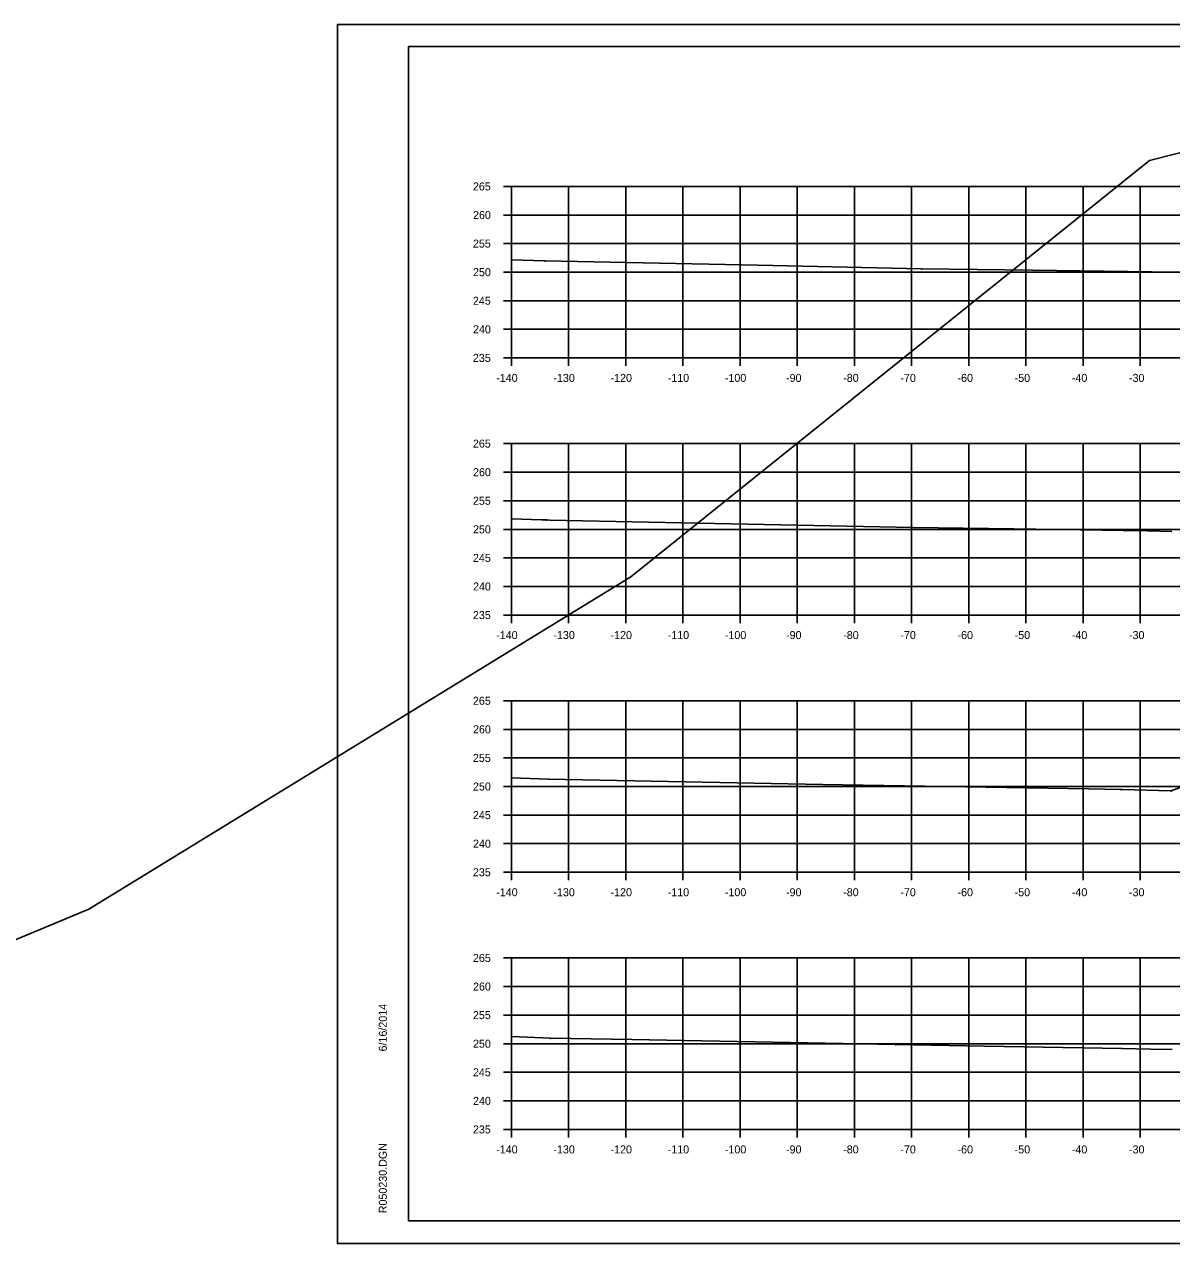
# Model space of a CAD drawing. Extents: x 1300404 to 1323571, y 234004 to 252077.
# Drawn here: x 1315492.1 to 1315692.8, y 244475.2 to 244688.5 of the extents above; entities that cross this region are included whole.
import ezdxf

# ---------------------------------------------------------------- set-up
doc = ezdxf.new("R2010")
doc.units = 0
for name, color, linetype in [('Default', 7, 'Continuous'), ('R_Axis', 7, 'Continuous'), ('R_Axis Annot', 7, 'Continuous'), ('R_Border', 7, 'Continuous'), ('R_Draft', 7, 'Continuous'), ('R_Exist Surface', 7, 'Continuous'), ('R_Flooplain', 7, 'Continuous'), ('R_Grid', 7, 'Continuous'), ('R_No Plot', 7, 'Continuous')]:
    doc.layers.add(name, color=color, linetype=linetype)

msp = doc.modelspace()

# ---------------------------------------------------------------- linework, layer by layer
at = {"layer": 'Default'}
for p, q in [((1315559.28, 244684.62), (1315875.46, 244684.62)), ((1315559.28, 244479.16), (1315559.28, 244684.62)), ((1315875.46, 244479.16), (1315559.28, 244479.16))]:
    msp.add_line(p, q, dxfattribs=at)
at = {"layer": 'R_Axis'}
for p, q in [((1315575.88, 244660.16), (1315577.28, 244660.16)), ((1315577.28, 244630.16), (1315577.28, 244660.16)), ((1315575.88, 244655.16), (1315577.28, 244655.16)), ((1315575.88, 244650.16), (1315577.28, 244650.16)), ((1315575.88, 244645.16), (1315577.28, 244645.16)), ((1315575.88, 244640.16), (1315577.28, 244640.16)), ((1315575.88, 244635.16), (1315577.28, 244635.16)), ((1315575.88, 244630.16), (1315577.28, 244630.16)), ((1315577.28, 244630.16), (1315857.28, 244630.16)), ((1315577.28, 244628.76), (1315577.28, 244630.16)), ((1315587.28, 244628.76), (1315587.28, 244630.16)), ((1315597.28, 244628.76), (1315597.28, 244630.16)), ((1315607.28, 244628.76), (1315607.28, 244630.16)), ((1315617.28, 244628.76), (1315617.28, 244630.16)), ((1315627.28, 244628.76), (1315627.28, 244630.16)), ((1315637.28, 244628.76), (1315637.28, 244630.16)), ((1315647.28, 244628.76), (1315647.28, 244630.16)), ((1315657.28, 244628.76), (1315657.28, 244630.16)), ((1315667.28, 244628.76), (1315667.28, 244630.16)), ((1315677.28, 244628.76), (1315677.28, 244630.16)), ((1315687.28, 244628.76), (1315687.28, 244630.16)), ((1315575.88, 244615.16), (1315577.28, 244615.16)), ((1315577.28, 244585.16), (1315577.28, 244615.16)), ((1315575.88, 244610.16), (1315577.28, 244610.16)), ((1315575.88, 244605.16), (1315577.28, 244605.16)), ((1315575.88, 244600.16), (1315577.28, 244600.16)), ((1315575.88, 244595.16), (1315577.28, 244595.16)), ((1315575.88, 244590.16), (1315577.28, 244590.16)), ((1315575.88, 244585.16), (1315577.28, 244585.16)), ((1315577.28, 244585.16), (1315857.28, 244585.16)), ((1315577.28, 244583.76), (1315577.28, 244585.16)), ((1315587.28, 244583.76), (1315587.28, 244585.16)), ((1315597.28, 244583.76), (1315597.28, 244585.16)), ((1315607.28, 244583.76), (1315607.28, 244585.16)), ((1315617.28, 244583.76), (1315617.28, 244585.16)), ((1315627.28, 244583.76), (1315627.28, 244585.16)), ((1315637.28, 244583.76), (1315637.28, 244585.16)), ((1315647.28, 244583.76), (1315647.28, 244585.16)), ((1315657.28, 244583.76), (1315657.28, 244585.16)), ((1315667.28, 244583.76), (1315667.28, 244585.16)), ((1315677.28, 244583.76), (1315677.28, 244585.16)), ((1315687.28, 244583.76), (1315687.28, 244585.16)), ((1315575.88, 244570.16), (1315577.28, 244570.16)), ((1315577.28, 244540.16), (1315577.28, 244570.16)), ((1315575.88, 244565.16), (1315577.28, 244565.16)), ((1315575.88, 244560.16), (1315577.28, 244560.16)), ((1315575.88, 244555.16), (1315577.28, 244555.16)), ((1315575.88, 244550.16), (1315577.28, 244550.16)), ((1315575.88, 244545.16), (1315577.28, 244545.16)), ((1315575.88, 244540.16), (1315577.28, 244540.16)), ((1315577.28, 244540.16), (1315857.28, 244540.16)), ((1315577.28, 244538.76), (1315577.28, 244540.16)), ((1315587.28, 244538.76), (1315587.28, 244540.16)), ((1315597.28, 244538.76), (1315597.28, 244540.16)), ((1315607.28, 244538.76), (1315607.28, 244540.16)), ((1315617.28, 244538.76), (1315617.28, 244540.16)), ((1315627.28, 244538.76), (1315627.28, 244540.16)), ((1315637.28, 244538.76), (1315637.28, 244540.16)), ((1315647.28, 244538.76), (1315647.28, 244540.16)), ((1315657.28, 244538.76), (1315657.28, 244540.16)), ((1315667.28, 244538.76), (1315667.28, 244540.16)), ((1315677.28, 244538.76), (1315677.28, 244540.16)), ((1315687.28, 244538.76), (1315687.28, 244540.16)), ((1315575.88, 244525.16), (1315577.28, 244525.16)), ((1315577.28, 244495.16), (1315577.28, 244525.16)), ((1315575.88, 244520.16), (1315577.28, 244520.16)), ((1315575.88, 244515.16), (1315577.28, 244515.16)), ((1315575.88, 244510.16), (1315577.28, 244510.16)), ((1315575.88, 244505.16), (1315577.28, 244505.16)), ((1315575.88, 244500.16), (1315577.28, 244500.16)), ((1315575.88, 244495.16), (1315577.28, 244495.16)), ((1315577.28, 244495.16), (1315857.28, 244495.16)), ((1315577.28, 244493.76), (1315577.28, 244495.16)), ((1315587.28, 244493.76), (1315587.28, 244495.16)), ((1315597.28, 244493.76), (1315597.28, 244495.16)), ((1315607.28, 244493.76), (1315607.28, 244495.16)), ((1315617.28, 244493.76), (1315617.28, 244495.16)), ((1315627.28, 244493.76), (1315627.28, 244495.16)), ((1315637.28, 244493.76), (1315637.28, 244495.16)), ((1315647.28, 244493.76), (1315647.28, 244495.16)), ((1315657.28, 244493.76), (1315657.28, 244495.16)), ((1315667.28, 244493.76), (1315667.28, 244495.16)), ((1315677.28, 244493.76), (1315677.28, 244495.16)), ((1315687.28, 244493.76), (1315687.28, 244495.16))]:
    msp.add_line(p, q, dxfattribs=at)
at = {"layer": 'R_Border'}
msp.add_line((1315559.28, 244479.16), (1315559.28, 244479.16), dxfattribs=at)
at = {"layer": 'R_Draft'}
for points in [[(1315583.12, 244647.19), (1315583.17, 244647.09), (1315583.07, 244647.09)], [(1315649.03, 244645.8), (1315649.08, 244645.7), (1315648.98, 244645.7)], [(1315685.09, 244645.32), (1315685.14, 244645.22), (1315685.04, 244645.22)], [(1315583.44, 244601.86), (1315583.49, 244601.76), (1315583.39, 244601.76)], [(1315647.52, 244600.56), (1315647.57, 244600.46), (1315647.47, 244600.46)], [(1315684.48, 244600.01), (1315684.53, 244599.91), (1315684.43, 244599.91)], [(1315583.76, 244556.52), (1315583.81, 244556.42), (1315583.71, 244556.42)], [(1315646, 244555.31), (1315646.05, 244555.21), (1315645.95, 244555.21)], [(1315683.88, 244554.69), (1315683.93, 244554.59), (1315683.83, 244554.59)], [(1315692.7, 244554.45), (1315692.75, 244554.35), (1315692.65, 244554.35)], [(1315584.08, 244511.18), (1315584.13, 244511.08), (1315584.03, 244511.08)], [(1315644.48, 244510.07), (1315644.53, 244509.97), (1315644.43, 244509.97)], [(1315684.05, 244509.39), (1315684.1, 244509.29), (1315684, 244509.29)]]:
    msp.add_lwpolyline(points, close=True, dxfattribs=at)
at = {"layer": 'R_Exist Surface'}
for points in [[(1315577.28, 244647.29), (1315583.12, 244647.14), (1315620.37, 244646.36), (1315649.03, 244645.75), (1315668.51, 244645.48), (1315685.09, 244645.27), (1315689.26, 244645.24), (1315692.97, 244645.18)], [(1315577.28, 244601.99), (1315582.54, 244601.83), (1315583.44, 244601.81), (1315583.97, 244601.79), (1315647.52, 244600.51), (1315665.16, 244600.24), (1315684.48, 244599.96), (1315686.42, 244599.93), (1315692.83, 244599.79)], [(1315577.28, 244556.69), (1315583.76, 244556.47), (1315631.71, 244555.54), (1315646, 244555.26), (1315678.27, 244554.74), (1315683.88, 244554.64), (1315684.11, 244554.64), (1315692.7, 244554.4), (1315699.72, 244557.02)], [(1315577.28, 244511.39), (1315584.08, 244511.13), (1315598.32, 244510.87), (1315644.48, 244510.02), (1315660.02, 244509.74), (1315684.05, 244509.34), (1315689.15, 244509.21), (1315692.85, 244509.12)]]:
    msp.add_lwpolyline(points, dxfattribs=at)
at = {"layer": 'R_Flooplain'}
for p, q in [((1315816.34, 244696.99), (1315688.91, 244664.69)), ((1315688.91, 244664.69), (1315598.18, 244591.84)), ((1315598.18, 244591.84), (1315503.34, 244533.71)), ((1315503.34, 244533.71), (1315276.01, 244438.7))]:
    msp.add_line(p, q, dxfattribs=at)
at = {"layer": 'R_Grid'}
for p, q in [((1315577.28, 244660.16), (1315857.28, 244660.16)), ((1315577.28, 244630.16), (1315577.28, 244660.16)), ((1315587.28, 244630.16), (1315587.28, 244660.16)), ((1315597.28, 244630.16), (1315597.28, 244660.16)), ((1315607.28, 244630.16), (1315607.28, 244660.16)), ((1315617.28, 244630.16), (1315617.28, 244660.16)), ((1315627.28, 244630.16), (1315627.28, 244660.16)), ((1315637.28, 244630.16), (1315637.28, 244660.16)), ((1315647.28, 244630.16), (1315647.28, 244660.16)), ((1315657.28, 244630.16), (1315657.28, 244660.16)), ((1315667.28, 244630.16), (1315667.28, 244660.16)), ((1315677.28, 244630.16), (1315677.28, 244660.16)), ((1315687.28, 244630.16), (1315687.28, 244660.16)), ((1315577.28, 244655.16), (1315857.28, 244655.16)), ((1315577.28, 244650.16), (1315857.28, 244650.16)), ((1315577.28, 244645.16), (1315857.28, 244645.16)), ((1315577.28, 244640.16), (1315857.28, 244640.16)), ((1315577.28, 244635.16), (1315857.28, 244635.16)), ((1315577.28, 244630.16), (1315857.28, 244630.16)), ((1315577.28, 244615.16), (1315857.28, 244615.16)), ((1315577.28, 244585.16), (1315577.28, 244615.16)), ((1315587.28, 244585.16), (1315587.28, 244615.16)), ((1315597.28, 244585.16), (1315597.28, 244615.16)), ((1315607.28, 244585.16), (1315607.28, 244615.16)), ((1315617.28, 244585.16), (1315617.28, 244615.16)), ((1315627.28, 244585.16), (1315627.28, 244615.16)), ((1315637.28, 244585.16), (1315637.28, 244615.16)), ((1315647.28, 244585.16), (1315647.28, 244615.16)), ((1315657.28, 244585.16), (1315657.28, 244615.16)), ((1315667.28, 244585.16), (1315667.28, 244615.16)), ((1315677.28, 244585.16), (1315677.28, 244615.16)), ((1315687.28, 244585.16), (1315687.28, 244615.16)), ((1315577.28, 244610.16), (1315857.28, 244610.16)), ((1315577.28, 244605.16), (1315857.28, 244605.16)), ((1315577.28, 244600.16), (1315857.28, 244600.16)), ((1315577.28, 244595.16), (1315857.28, 244595.16)), ((1315577.28, 244590.16), (1315857.28, 244590.16)), ((1315577.28, 244585.16), (1315857.28, 244585.16)), ((1315577.28, 244570.16), (1315857.28, 244570.16)), ((1315577.28, 244540.16), (1315577.28, 244570.16)), ((1315587.28, 244540.16), (1315587.28, 244570.16)), ((1315597.28, 244540.16), (1315597.28, 244570.16)), ((1315607.28, 244540.16), (1315607.28, 244570.16)), ((1315617.28, 244540.16), (1315617.28, 244570.16)), ((1315627.28, 244540.16), (1315627.28, 244570.16)), ((1315637.28, 244540.16), (1315637.28, 244570.16)), ((1315647.28, 244540.16), (1315647.28, 244570.16)), ((1315657.28, 244540.16), (1315657.28, 244570.16)), ((1315667.28, 244540.16), (1315667.28, 244570.16)), ((1315677.28, 244540.16), (1315677.28, 244570.16)), ((1315687.28, 244540.16), (1315687.28, 244570.16)), ((1315577.28, 244565.16), (1315857.28, 244565.16)), ((1315577.28, 244560.16), (1315857.28, 244560.16)), ((1315577.28, 244555.16), (1315857.28, 244555.16)), ((1315577.28, 244550.16), (1315857.28, 244550.16)), ((1315577.28, 244545.16), (1315857.28, 244545.16)), ((1315577.28, 244540.16), (1315857.28, 244540.16)), ((1315577.28, 244525.16), (1315857.28, 244525.16)), ((1315577.28, 244495.16), (1315577.28, 244525.16)), ((1315587.28, 244495.16), (1315587.28, 244525.16)), ((1315597.28, 244495.16), (1315597.28, 244525.16)), ((1315607.28, 244495.16), (1315607.28, 244525.16)), ((1315617.28, 244495.16), (1315617.28, 244525.16)), ((1315627.28, 244495.16), (1315627.28, 244525.16)), ((1315637.28, 244495.16), (1315637.28, 244525.16)), ((1315647.28, 244495.16), (1315647.28, 244525.16)), ((1315657.28, 244495.16), (1315657.28, 244525.16)), ((1315667.28, 244495.16), (1315667.28, 244525.16)), ((1315677.28, 244495.16), (1315677.28, 244525.16)), ((1315687.28, 244495.16), (1315687.28, 244525.16)), ((1315577.28, 244520.16), (1315857.28, 244520.16)), ((1315577.28, 244515.16), (1315857.28, 244515.16)), ((1315577.28, 244510.16), (1315857.28, 244510.16)), ((1315577.28, 244505.16), (1315857.28, 244505.16)), ((1315577.28, 244500.16), (1315857.28, 244500.16)), ((1315577.28, 244495.16), (1315857.28, 244495.16))]:
    msp.add_line(p, q, dxfattribs=at)
at = {"layer": 'R_No Plot'}
for p, q in [((1315546.87, 244688.52), (1315880.21, 244688.52)), ((1315546.87, 244475.18), (1315880.21, 244475.18))]:
    msp.add_line(p, q, dxfattribs=at)
for points in [[(1315546.87, 244688.52), (1315880.21, 244688.52), (1315880.21, 244475.18), (1315546.87, 244475.18)], [(1315793.2, 244684.62), (1315793.2, 244674.74), (1315828.93, 244674.74), (1315828.93, 244671.82), (1315852.13, 244671.82), (1315852.13, 244649.7), (1315875.46, 244649.7), (1315875.46, 244479.16), (1315559.28, 244479.16), (1315559.28, 244684.62)]]:
    msp.add_lwpolyline(points, close=True, dxfattribs=at)

# ---------------------------------------------------------------- texts
at = {"layer": 'R_Axis'}
for p in [(1315577.28, 244630.16), (1315577.28, 244585.16), (1315577.28, 244540.16), (1315577.28, 244495.16)]:
    msp.add_text('-', height=0.0001, dxfattribs=at).set_placement(p)
at = {"layer": 'R_Axis Annot'}
for s, p in [('265', (1315570.53, 244659.46)), ('260', (1315570.55, 244654.46)), ('255', (1315570.53, 244649.46)), ('250', (1315570.55, 244644.46)), ('245', (1315570.53, 244639.46)), ('240', (1315570.55, 244634.46)), ('235', (1315570.53, 244629.46)), ('-140', (1315574.61, 244625.96)), ('-130', (1315584.61, 244625.96)), ('-120', (1315594.61, 244625.96)), ('-110', (1315604.61, 244625.96)), ('-100', (1315614.61, 244625.96)), ('-90', (1315625.31, 244625.96)), ('-80', (1315635.31, 244625.96)), ('-70', (1315645.31, 244625.96)), ('-60', (1315655.31, 244625.96)), ('-50', (1315665.31, 244625.96)), ('-40', (1315675.31, 244625.96)), ('-30', (1315685.31, 244625.96)), ('265', (1315570.53, 244614.46)), ('260', (1315570.55, 244609.46)), ('255', (1315570.53, 244604.46)), ('250', (1315570.55, 244599.46)), ('245', (1315570.53, 244594.46)), ('240', (1315570.55, 244589.46)), ('235', (1315570.53, 244584.46)), ('-140', (1315574.61, 244580.96)), ('-130', (1315584.61, 244580.96)), ('-120', (1315594.61, 244580.96)), ('-110', (1315604.61, 244580.96)), ('-100', (1315614.61, 244580.96)), ('-90', (1315625.31, 244580.96)), ('-80', (1315635.31, 244580.96)), ('-70', (1315645.31, 244580.96)), ('-60', (1315655.31, 244580.96)), ('-50', (1315665.31, 244580.96)), ('-40', (1315675.31, 244580.96)), ('-30', (1315685.31, 244580.96)), ('265', (1315570.53, 244569.46)), ('260', (1315570.55, 244564.46)), ('255', (1315570.53, 244559.46)), ('250', (1315570.55, 244554.46)), ('245', (1315570.53, 244549.46)), ('240', (1315570.55, 244544.46)), ('235', (1315570.53, 244539.46)), ('-140', (1315574.61, 244535.96)), ('-130', (1315584.61, 244535.96)), ('-120', (1315594.61, 244535.96)), ('-110', (1315604.61, 244535.96)), ('-100', (1315614.61, 244535.96)), ('-90', (1315625.31, 244535.96)), ('-80', (1315635.31, 244535.96)), ('-70', (1315645.31, 244535.96)), ('-60', (1315655.31, 244535.96)), ('-50', (1315665.31, 244535.96)), ('-40', (1315675.31, 244535.96)), ('-30', (1315685.31, 244535.96)), ('265', (1315570.53, 244524.46)), ('260', (1315570.55, 244519.46)), ('255', (1315570.53, 244514.46)), ('250', (1315570.55, 244509.46)), ('245', (1315570.53, 244504.46)), ('240', (1315570.55, 244499.46)), ('235', (1315570.53, 244494.46)), ('-140', (1315574.61, 244490.96)), ('-130', (1315584.61, 244490.96)), ('-120', (1315594.61, 244490.96)), ('-110', (1315604.61, 244490.96)), ('-100', (1315614.61, 244490.96)), ('-90', (1315625.31, 244490.96)), ('-80', (1315635.31, 244490.96)), ('-70', (1315645.31, 244490.96)), ('-60', (1315655.31, 244490.96)), ('-50', (1315665.31, 244490.96)), ('-40', (1315675.31, 244490.96)), ('-30', (1315685.31, 244490.96))]:
    msp.add_text(s, height=1.4, dxfattribs=at).set_placement(p)
at = {"layer": 'R_Border'}
for s, p in [('6/16/2014', (1315555.47, 244508.8)), ('R050230.DGN', (1315555.47, 244480.49))]:
    msp.add_text(s, height=1.4, rotation=90, dxfattribs=at).set_placement(p)

doc.saveas('drawing.dxf')
